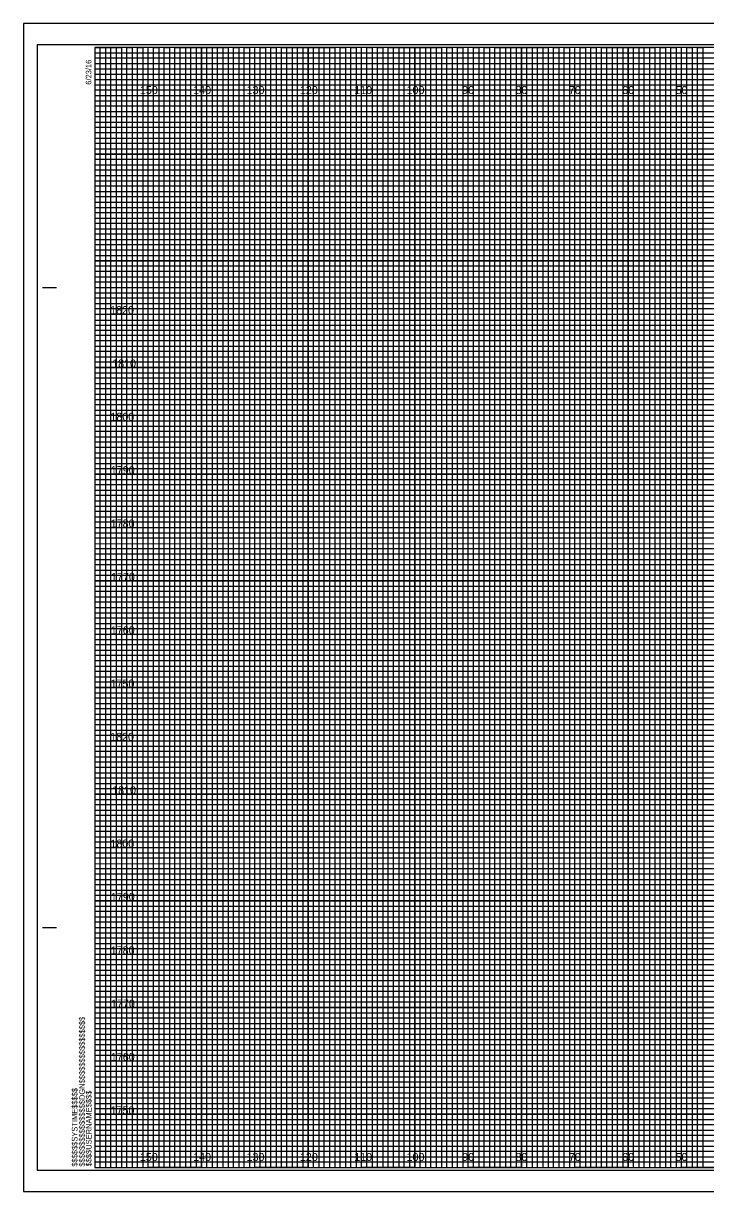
# Model space of a CAD drawing. Extents: x -419 to 4739, y -630 to 13534.
# Drawn here: x 476.2 to 604.1, y 2408 to 2627 of the extents above; entities that cross this region are included whole.
import ezdxf

# ---------------------------------------------------------------- set-up
doc = ezdxf.new("R2010")
doc.units = 0
for name, color, linetype in [('Old_Level_62', 7, 'Continuous'), ('Pattern 1', 7, 'Continuous'), ('Pattern 18', 7, 'Continuous'), ('Pattern 4', 7, 'Continuous'), ('Pattern 5', 7, 'Continuous'), ('Prop Dimension', 7, 'Continuous'), ('Prop Horizontal Alignment', 7, 'Continuous'), ('Raster_Level_0', 7, 'Continuous'), ('Scratch_Level_0', 7, 'Continuous'), ('Scratch_Level_3', 7, 'Continuous'), ('Scratch_Level_5', 7, 'Continuous')]:
    doc.layers.add(name, color=color, linetype=linetype)

msp = doc.modelspace()

# ---------------------------------------------------------------- linework, layer by layer
at = {"layer": 'Old_Level_62'}
for p, q in [((479.78, 2577.54), (482.28, 2577.54)), ((479.88, 2577.54), (482.38, 2577.54)), ((479.78, 2457.54), (482.28, 2457.54)), ((479.88, 2457.54), (482.38, 2457.54)), ((489.58, 2412.54), (489.58, 2412.54)), ((489.58, 2412.54), (489.58, 2412.54)), ((489.58, 2412.54), (489.58, 2412.54)), ((489.58, 2412.54), (489.58, 2412.54)), ((489.58, 2412.54), (489.58, 2412.54)), ((489.58, 2412.54), (489.58, 2412.54)), ((489.58, 2412.54), (489.58, 2412.54))]:
    msp.add_line(p, q, dxfattribs=at)
msp.add_lwpolyline([(809.58, 2622.54), (489.58, 2622.54), (489.58, 2412.54), (809.58, 2412.54)], close=True, dxfattribs=at)
at = {"layer": 'Pattern 18'}
msp.add_lwpolyline([(476.18, 2408.04), (812.88, 2408.04), (812.88, 2627.04), (476.18, 2627.04)], close=True, dxfattribs=at)
at = {"layer": 'Pattern 4'}
for p, q in [((489.58, 2621.54), (749.58, 2621.54)), ((749.58, 2620.52), (489.58, 2620.52)), ((489.58, 2620.52), (489.58, 2619.54)), ((489.58, 2619.54), (749.58, 2619.54)), ((749.58, 2618.43), (489.58, 2618.43)), ((489.58, 2618.43), (489.58, 2616.54)), ((489.58, 2616.54), (809.58, 2616.54))]:
    msp.add_line(p, q, dxfattribs=at)
for points in [[(489.58, 2615.54), (759.58, 2615.54), (809.58, 2615.54), (809.58, 2614.54), (489.58, 2614.54)], [(489.58, 2613.54), (809.58, 2613.54), (809.58, 2611.54), (489.58, 2611.54)], [(489.58, 2610.54), (809.58, 2610.54), (809.58, 2609.54), (489.58, 2609.52)], [(489.58, 2608.54), (809.58, 2608.54), (809.58, 2606.54), (489.58, 2606.54)], [(489.58, 2605.54), (809.58, 2605.54), (809.58, 2604.54), (489.58, 2604.54)], [(489.58, 2603.54), (809.58, 2603.54), (809.58, 2601.54), (489.58, 2601.54)], [(489.58, 2600.54), (809.58, 2600.54), (809.58, 2599.54), (489.58, 2599.54)], [(489.58, 2598.54), (809.58, 2598.54), (809.58, 2596.54), (489.58, 2596.54)], [(489.58, 2595.54), (809.58, 2595.54), (809.58, 2594.54), (489.58, 2594.54)], [(489.58, 2593.54), (809.58, 2593.54), (809.58, 2591.54), (489.58, 2591.54)], [(489.58, 2590.54), (809.58, 2590.54), (809.58, 2589.54), (489.58, 2589.54)], [(489.58, 2588.54), (809.58, 2588.54), (809.58, 2586.49), (809.58, 2585.54), (809.58, 2584.54), (489.58, 2584.54)], [(489.58, 2586.54), (809.58, 2586.54), (809.58, 2585.54), (489.58, 2585.54)], [(489.58, 2583.54), (809.58, 2583.54), (809.58, 2581.54), (489.58, 2581.57)], [(489.58, 2581.57), (809.58, 2581.54), (809.58, 2580.54), (489.58, 2580.54)], [(489.58, 2579.54), (809.58, 2579.54), (809.58, 2578.54), (489.58, 2578.54)], [(489.58, 2576.54), (809.58, 2576.54), (809.58, 2575.54), (489.58, 2575.54)], [(489.58, 2574.54), (809.58, 2574.54), (809.58, 2573.54), (489.58, 2573.54)], [(489.51, 2571.43), (809.58, 2571.43), (809.58, 2570.42), (489.51, 2570.42)], [(489.58, 2569.54), (809.58, 2569.54), (809.58, 2568.54), (489.58, 2568.54)], [(489.58, 2566.54), (809.58, 2566.54), (809.58, 2565.54), (489.58, 2565.54)], [(489.58, 2564.54), (809.58, 2564.54), (809.58, 2563.54), (489.58, 2563.54)], [(489.58, 2561.54), (809.58, 2561.54), (809.58, 2560.54), (489.58, 2560.54)], [(489.58, 2559.54), (809.58, 2559.54), (809.58, 2558.54), (489.58, 2558.54)], [(489.58, 2556.54), (809.58, 2556.54), (809.58, 2555.54), (489.58, 2555.54)], [(489.58, 2554.54), (809.58, 2554.54), (809.58, 2553.54), (489.58, 2553.54)], [(489.58, 2551.54), (809.58, 2551.54), (809.57, 2550.52), (489.58, 2550.54)], [(489.58, 2549.54), (809.58, 2549.54), (809.58, 2548.54), (489.58, 2548.54)], [(489.58, 2546.54), (809.58, 2546.54), (809.58, 2545.54), (489.58, 2545.54)], [(489.58, 2544.54), (809.58, 2544.54), (809.58, 2543.54), (489.58, 2543.54)], [(489.58, 2541.54), (809.58, 2541.54), (809.58, 2540.54), (489.58, 2540.54)], [(489.58, 2539.54), (809.58, 2539.54), (809.58, 2538.54), (489.58, 2538.54)], [(489.58, 2536.54), (809.58, 2536.54), (809.58, 2535.54), (489.58, 2535.54)], [(489.58, 2534.54), (809.58, 2534.54), (809.58, 2533.54), (489.58, 2533.54)], [(489.58, 2531.54), (809.58, 2531.54), (809.58, 2530.54), (489.58, 2530.54)], [(489.58, 2529.53), (809.65, 2529.45), (809.58, 2528.54), (489.58, 2528.54)], [(489.58, 2526.54), (809.58, 2526.54), (809.58, 2525.54), (489.58, 2525.54)], [(489.58, 2524.54), (809.58, 2524.54), (809.58, 2523.54), (489.58, 2523.54)], [(489.58, 2521.54), (809.58, 2521.54), (809.58, 2520.54), (489.58, 2520.54)], [(489.58, 2519.54), (809.58, 2519.54), (809.58, 2518.54), (489.58, 2518.54)], [(489.58, 2516.54), (809.58, 2516.54), (809.58, 2515.54), (489.58, 2515.54)], [(489.58, 2514.54), (809.58, 2514.54), (809.58, 2513.54), (489.58, 2513.54)], [(489.58, 2511.54), (809.58, 2511.54), (809.58, 2510.54), (489.58, 2510.54)], [(489.58, 2509.54), (809.58, 2509.54), (809.58, 2508.54), (489.58, 2508.54)], [(489.58, 2506.54), (809.58, 2506.54), (809.58, 2505.54), (489.58, 2505.54)], [(489.58, 2504.54), (809.58, 2504.54), (809.58, 2503.54), (489.58, 2503.54)], [(489.58, 2501.54), (809.58, 2501.54), (809.58, 2500.54), (489.58, 2500.54)], [(489.58, 2499.54), (809.58, 2499.54), (809.58, 2498.54), (489.58, 2498.54)], [(489.58, 2496.54), (809.58, 2496.54), (809.58, 2495.54), (489.58, 2495.54)], [(489.58, 2494.54), (809.58, 2494.54), (809.58, 2493.54), (489.58, 2493.54)], [(489.58, 2491.54), (809.58, 2491.54), (809.57, 2490.52), (489.58, 2490.54)], [(489.58, 2489.54), (809.58, 2489.54), (809.58, 2488.54), (489.58, 2488.54)], [(489.58, 2486.54), (809.58, 2486.54), (809.58, 2485.54), (489.58, 2485.54)], [(489.58, 2484.54), (809.58, 2484.54), (809.58, 2483.54), (489.58, 2483.54)], [(489.58, 2481.54), (809.58, 2481.54), (809.58, 2480.54), (489.58, 2480.54)], [(489.58, 2479.54), (809.58, 2479.54), (809.58, 2478.54), (489.58, 2478.54)], [(489.58, 2476.54), (809.58, 2476.54), (809.58, 2475.54), (489.58, 2475.54)], [(489.58, 2474.54), (809.58, 2474.54), (809.58, 2473.54), (489.58, 2473.54)], [(489.58, 2471.54), (809.58, 2471.54), (809.58, 2470.54), (489.58, 2470.54)], [(489.58, 2469.53), (809.65, 2469.45), (809.58, 2468.54), (489.58, 2468.54)], [(489.58, 2466.54), (809.58, 2466.54), (809.58, 2465.54), (489.58, 2465.54)], [(489.58, 2464.54), (809.58, 2464.54), (809.58, 2463.54), (489.58, 2463.54)], [(489.58, 2461.54), (809.58, 2461.54), (809.58, 2460.54), (489.58, 2460.54)], [(489.58, 2459.54), (809.58, 2459.54), (809.58, 2458.54), (489.58, 2458.54)], [(489.58, 2456.54), (809.58, 2456.54), (809.58, 2455.54), (489.58, 2455.54)], [(489.58, 2454.54), (809.58, 2454.54), (809.58, 2453.54), (489.58, 2453.54)], [(489.58, 2451.54), (809.58, 2451.54), (809.58, 2450.54), (489.58, 2450.54)], [(489.58, 2449.54), (809.58, 2449.54), (809.58, 2448.54), (489.58, 2448.54)], [(489.58, 2446.54), (809.58, 2446.54), (809.58, 2445.54), (489.58, 2445.54)], [(489.58, 2444.54), (809.58, 2444.54), (809.58, 2443.54), (489.58, 2443.54)], [(489.58, 2441.54), (809.58, 2441.54), (809.58, 2440.54), (489.58, 2440.54)], [(489.58, 2439.54), (809.58, 2439.54), (809.58, 2438.54), (489.58, 2438.54)], [(489.58, 2436.54), (809.58, 2436.54), (809.58, 2435.54), (489.58, 2435.54)], [(489.58, 2434.54), (809.58, 2434.54), (809.58, 2433.54), (489.58, 2433.54)], [(489.58, 2431.54), (809.58, 2431.54), (809.58, 2430.54), (489.58, 2430.54)], [(489.58, 2429.54), (809.58, 2429.54), (809.58, 2428.54), (489.58, 2428.54)], [(489.58, 2426.54), (809.58, 2426.54), (809.58, 2425.54), (489.58, 2425.54)], [(489.58, 2424.54), (809.58, 2424.54), (809.58, 2423.54), (489.58, 2423.54)], [(489.58, 2421.54), (809.58, 2421.54), (809.58, 2420.54), (489.58, 2420.54)], [(489.58, 2419.54), (809.58, 2419.54), (809.58, 2418.54), (489.58, 2418.54)], [(489.58, 2416.54), (809.58, 2416.54), (809.58, 2415.54), (489.58, 2415.54)], [(489.58, 2414.54), (809.58, 2414.54), (809.58, 2413.54), (489.58, 2413.54)]]:
    msp.add_lwpolyline(points, dxfattribs=at)
at = {"layer": 'Pattern 5'}
for p, q in [((812.88, 2627.04), (476.18, 2627.04)), ((476.18, 2627.04), (476.18, 2408.04)), ((476.18, 2408.04), (812.88, 2408.04))]:
    msp.add_line(p, q, dxfattribs=at)
at = {"layer": 'Prop Dimension'}
for points in [[(489.58, 2412.54), (490.58, 2412.54), (490.58, 2622.54), (491.58, 2622.54), (491.58, 2412.54)], [(491.58, 2412.54), (492.58, 2412.54), (492.58, 2622.54), (493.58, 2622.54), (493.58, 2412.54)], [(494.58, 2412.54), (495.58, 2412.54), (495.58, 2622.54), (496.58, 2622.54), (496.58, 2412.54)], [(496.58, 2412.54), (497.58, 2412.54), (497.58, 2622.54), (498.58, 2622.54), (498.58, 2412.54)], [(499.58, 2412.54), (500.58, 2412.54), (500.58, 2622.54), (501.58, 2622.54), (501.58, 2412.54)], [(501.58, 2412.54), (502.58, 2412.54), (502.58, 2622.54), (503.58, 2622.54), (503.58, 2412.54)], [(504.58, 2412.54), (505.58, 2412.54), (505.58, 2622.54), (506.58, 2622.54), (506.58, 2412.54)], [(506.58, 2412.54), (507.58, 2412.54), (507.58, 2622.54), (508.58, 2622.54), (508.58, 2412.54)], [(509.58, 2412.54), (510.58, 2412.54), (510.58, 2622.54), (511.58, 2622.54), (511.58, 2412.54)], [(511.58, 2412.54), (512.58, 2412.54), (512.58, 2622.54), (513.58, 2622.54), (513.58, 2412.54)], [(514.58, 2412.54), (515.58, 2412.54), (515.58, 2622.54), (516.58, 2622.54), (516.58, 2412.54)], [(516.58, 2412.54), (517.58, 2412.54), (517.58, 2622.54), (518.58, 2622.54), (518.58, 2412.54)], [(519.58, 2412.54), (520.58, 2412.54), (520.58, 2622.54), (521.58, 2622.54), (521.58, 2412.54)], [(521.58, 2412.54), (522.58, 2412.54), (522.58, 2622.54), (523.58, 2622.54), (523.58, 2412.54)], [(524.58, 2412.54), (525.58, 2412.54), (525.58, 2622.54), (526.58, 2622.54), (526.58, 2412.54)], [(526.58, 2412.54), (527.58, 2412.54), (527.58, 2622.54), (528.58, 2622.54), (528.58, 2412.54)], [(529.58, 2412.54), (530.58, 2412.54), (530.58, 2622.54), (531.58, 2622.54), (531.58, 2412.54)], [(531.58, 2412.54), (532.58, 2412.54), (532.58, 2622.54), (533.58, 2622.54), (533.58, 2412.54)], [(534.58, 2412.54), (535.58, 2412.54), (535.58, 2622.54), (536.58, 2622.54), (536.58, 2412.54)], [(536.58, 2412.54), (537.58, 2412.54), (537.58, 2622.54), (538.58, 2622.54), (538.58, 2412.54)], [(539.58, 2412.54), (540.58, 2412.54), (540.58, 2622.54), (541.58, 2622.54), (541.58, 2412.54)], [(541.58, 2412.54), (542.58, 2412.54), (542.58, 2622.54), (543.58, 2622.54), (543.58, 2412.54)], [(544.58, 2412.54), (545.58, 2412.54), (545.58, 2622.54), (546.58, 2622.54), (546.58, 2412.54)], [(546.58, 2412.54), (547.58, 2412.54), (547.58, 2622.54), (548.58, 2622.54), (548.58, 2412.54)], [(549.58, 2412.54), (550.58, 2412.54), (550.58, 2622.54), (551.58, 2622.54), (551.58, 2412.54)], [(551.58, 2412.54), (552.58, 2412.54), (552.58, 2622.54), (553.58, 2622.54), (553.58, 2412.54)], [(554.58, 2412.54), (555.58, 2412.54), (555.58, 2622.54), (556.58, 2622.54), (556.58, 2412.54)], [(556.58, 2412.54), (557.58, 2412.54), (557.58, 2622.54), (558.58, 2622.54), (558.58, 2412.54)], [(559.58, 2412.54), (560.58, 2412.54), (560.58, 2622.54), (561.58, 2622.54), (561.58, 2412.54)], [(561.58, 2412.54), (562.58, 2412.54), (562.58, 2622.54), (563.58, 2622.54), (563.58, 2412.54)], [(564.58, 2412.54), (565.58, 2412.54), (565.58, 2622.54), (566.58, 2622.54), (566.58, 2412.54)], [(566.58, 2412.54), (567.58, 2412.54), (567.58, 2622.54), (568.58, 2622.54), (568.58, 2412.54)], [(569.58, 2412.54), (570.58, 2412.54), (570.58, 2622.54), (571.58, 2622.54), (571.58, 2412.54)], [(571.58, 2412.54), (572.58, 2412.54), (572.58, 2622.54), (573.58, 2622.54), (573.58, 2412.54)], [(574.58, 2412.54), (575.58, 2412.54), (575.58, 2622.54), (576.58, 2622.54), (576.58, 2412.54)], [(576.58, 2412.54), (577.58, 2412.54), (577.58, 2622.54), (578.58, 2622.54), (578.58, 2412.54)], [(579.58, 2412.54), (580.58, 2412.54), (580.58, 2622.54), (581.58, 2622.54), (581.58, 2412.54)], [(581.58, 2412.54), (582.58, 2412.54), (582.58, 2622.54), (583.58, 2622.54), (583.58, 2412.54)], [(584.58, 2412.54), (585.58, 2412.54), (585.58, 2622.54), (586.58, 2622.54), (586.58, 2412.54)], [(586.58, 2412.54), (587.58, 2412.54), (587.58, 2622.54), (588.58, 2622.54), (588.58, 2412.54)], [(589.58, 2412.54), (590.58, 2412.54), (590.58, 2622.54), (591.58, 2622.54), (591.58, 2412.54)], [(591.58, 2412.54), (592.58, 2412.54), (592.58, 2622.54), (593.58, 2622.54), (593.58, 2412.54)], [(594.58, 2412.54), (595.58, 2412.54), (595.58, 2622.54), (596.58, 2622.54), (596.58, 2412.54)], [(596.58, 2412.54), (597.58, 2412.54), (597.58, 2622.54), (598.58, 2622.54), (598.58, 2412.54)], [(599.58, 2412.54), (600.58, 2412.54), (600.58, 2622.54), (601.58, 2622.54), (601.58, 2412.54)], [(601.58, 2412.54), (602.58, 2412.54), (602.58, 2622.54), (603.58, 2622.54), (603.58, 2412.54)]]:
    msp.add_lwpolyline(points, dxfattribs=at)
at = {"layer": 'Prop Horizontal Alignment'}
for points in [[(489.58, 2622.54), (494.58, 2622.54), (494.58, 2412.54), (504.58, 2412.54), (504.58, 2622.54), (514.58, 2622.54), (514.58, 2412.54), (524.58, 2412.54), (524.58, 2622.54), (534.58, 2622.54), (534.58, 2412.54), (544.58, 2412.54), (544.58, 2622.54), (554.58, 2622.54), (554.58, 2412.54), (564.58, 2412.54), (564.58, 2622.54), (574.58, 2622.54), (574.58, 2412.54), (584.58, 2412.54), (584.58, 2622.54), (594.58, 2622.54), (594.58, 2412.54), (604.58, 2412.54)], [(489.58, 2617.54), (764.58, 2617.54)], [(489.58, 2597.54), (809.58, 2597.54), (809.58, 2607.54), (489.58, 2607.54)], [(489.58, 2577.54), (809.58, 2577.54), (809.58, 2587.54), (489.58, 2587.54)], [(489.58, 2557.54), (809.58, 2557.54), (809.58, 2567.54), (489.58, 2567.54)], [(489.58, 2537.54), (809.58, 2537.54), (809.58, 2547.54), (489.58, 2547.54)], [(489.58, 2517.54), (809.58, 2517.54), (809.58, 2527.54), (489.58, 2527.54)], [(489.58, 2497.54), (809.58, 2497.54), (809.58, 2507.54), (489.58, 2507.54)], [(489.58, 2477.54), (809.58, 2477.54), (809.58, 2487.54), (489.58, 2487.54)], [(489.58, 2457.54), (809.58, 2457.54), (809.58, 2467.54), (489.58, 2467.54)], [(489.58, 2437.54), (809.58, 2437.54), (809.58, 2447.54), (489.58, 2447.54)], [(489.58, 2417.54), (809.58, 2417.54), (809.58, 2427.54), (489.58, 2427.54)]]:
    msp.add_lwpolyline(points, dxfattribs=at)
at = {"layer": 'Scratch_Level_0'}
for p, q in [((499.58, 2412.54), (499.58, 2622.54)), ((509.58, 2412.54), (509.58, 2622.54)), ((519.58, 2412.54), (519.58, 2622.54)), ((529.58, 2412.54), (529.58, 2622.54)), ((539.58, 2412.54), (539.58, 2622.54)), ((549.58, 2412.54), (549.58, 2622.54)), ((559.58, 2412.54), (559.58, 2622.54)), ((569.58, 2412.54), (569.58, 2622.54)), ((579.58, 2412.54), (579.58, 2622.54)), ((589.58, 2412.54), (589.58, 2622.54)), ((599.58, 2412.54), (599.58, 2622.54)), ((489.58, 2612.54), (809.58, 2612.54)), ((489.58, 2602.54), (809.58, 2602.54)), ((489.58, 2592.54), (809.58, 2592.54)), ((489.58, 2582.54), (809.58, 2582.54)), ((489.58, 2572.54), (809.58, 2572.54)), ((489.58, 2562.54), (809.58, 2562.54)), ((489.58, 2552.54), (809.58, 2552.54)), ((489.58, 2542.54), (809.58, 2542.54)), ((489.58, 2532.54), (809.58, 2532.54)), ((489.58, 2522.54), (809.58, 2522.54)), ((489.58, 2512.54), (809.58, 2512.54)), ((489.58, 2502.54), (809.58, 2502.54)), ((489.58, 2492.54), (809.58, 2492.54)), ((489.58, 2482.54), (809.58, 2482.54)), ((489.58, 2472.54), (809.58, 2472.54)), ((489.58, 2462.54), (809.58, 2462.54)), ((489.58, 2452.54), (809.58, 2452.54)), ((489.58, 2442.54), (809.58, 2442.54)), ((489.58, 2432.54), (809.58, 2432.54)), ((489.58, 2422.54), (809.58, 2422.54))]:
    msp.add_line(p, q, dxfattribs=at)
at = {"layer": 'Scratch_Level_3'}
for p, q in [((499.58, 2622.54), (489.58, 2622.54)), ((499.58, 2412.54), (499.58, 2622.54)), ((519.58, 2622.54), (509.58, 2622.54)), ((509.58, 2622.54), (509.58, 2412.54)), ((519.58, 2412.54), (519.58, 2622.54)), ((539.58, 2622.54), (529.58, 2622.54)), ((529.58, 2622.54), (529.58, 2412.54)), ((539.58, 2412.54), (539.58, 2622.54)), ((559.58, 2622.54), (549.58, 2622.54)), ((549.58, 2622.54), (549.58, 2412.54)), ((559.58, 2412.54), (559.58, 2622.54)), ((579.58, 2622.54), (569.58, 2622.54)), ((569.58, 2622.54), (569.58, 2412.54)), ((579.58, 2412.54), (579.58, 2622.54)), ((599.58, 2622.54), (589.58, 2622.54)), ((589.58, 2622.54), (589.58, 2412.54)), ((599.58, 2412.54), (599.58, 2622.54)), ((509.58, 2412.54), (499.58, 2412.54)), ((529.58, 2412.54), (519.58, 2412.54)), ((549.58, 2412.54), (539.58, 2412.54)), ((569.58, 2412.54), (559.58, 2412.54)), ((589.58, 2412.54), (579.58, 2412.54)), ((609.58, 2412.54), (599.58, 2412.54))]:
    msp.add_line(p, q, dxfattribs=at)
for points in [[(489.58, 2612.54), (809.58, 2612.54), (809.58, 2602.54), (489.58, 2602.54)], [(489.58, 2592.54), (809.58, 2592.54), (809.58, 2582.54), (489.58, 2582.54)], [(489.58, 2572.54), (809.58, 2572.54), (809.58, 2562.54), (489.58, 2562.54)], [(489.58, 2552.54), (809.58, 2552.54), (809.58, 2542.54), (489.58, 2542.54)], [(489.58, 2532.54), (809.58, 2532.54), (809.58, 2522.54), (489.58, 2522.54)], [(489.58, 2512.54), (809.58, 2512.54), (809.58, 2502.54), (489.58, 2502.54)], [(489.58, 2492.54), (809.58, 2492.54), (809.58, 2482.54), (489.58, 2482.54)], [(489.58, 2472.54), (809.58, 2472.54), (809.58, 2462.54), (489.58, 2462.54)], [(489.58, 2452.54), (809.58, 2452.54), (809.58, 2442.54), (489.58, 2442.54)], [(489.58, 2432.54), (809.58, 2432.54), (809.58, 2422.54), (489.58, 2422.54)]]:
    msp.add_lwpolyline(points, dxfattribs=at)
at = {"layer": 'Scratch_Level_5'}
msp.add_lwpolyline([(478.78, 2412.04), (811.98, 2412.04), (811.98, 2623.04), (478.78, 2623.04)], close=True, dxfattribs=at)

# ---------------------------------------------------------------- texts
at = {"layer": 'Old_Level_62'}
for s, p in [('6/23/16', (488.93, 2615.54)), ('$$$$$$$$$$$$$$$$DGN$$$$$$$$$$$$$$$$', (487.7, 2412.72)), ('$$$$$$SYSTIME$$$$$', (486.32, 2412.72)), ('$$$$USERNAME$$$$', (488.96, 2412.77))]:
    msp.add_text(s, height=1.05, rotation=90, dxfattribs=at).set_placement(p)
at = {"layer": 'Pattern 1'}
for s, p in [('1820', (492.45, 2572.54)), ('1810', (492.83, 2562.54)), ('1800', (492.5, 2552.54)), ('1790', (492.58, 2542.54)), ('1780', (492.56, 2532.54)), ('1770', (492.62, 2522.54)), ('1760', (492.58, 2512.54)), ('1750', (492.53, 2502.54)), ('1820', (492.45, 2492.54)), ('1810', (492.83, 2482.54)), ('1800', (492.5, 2472.54)), ('1790', (492.58, 2462.54)), ('1780', (492.56, 2452.54)), ('1770', (492.62, 2442.54)), ('1760', (492.58, 2432.54)), ('1750', (492.53, 2422.54))]:
    msp.add_text(s, height=1.5, dxfattribs=at).set_placement(p)
at = {"layer": 'Raster_Level_0'}
for s, p in [('150', (498.02, 2613.79)), ('140', (508.02, 2613.79)), ('130', (518.02, 2613.79)), ('120', (528.02, 2613.79)), ('110', (538.2, 2613.79)), ('100', (548.02, 2613.79)), ('90', (558.44, 2613.79)), ('80', (568.44, 2613.79)), ('70', (578.44, 2613.79)), ('60', (588.44, 2613.79)), ('50', (598.44, 2613.79)), ('150', (498.02, 2413.79)), ('140', (508.02, 2413.79)), ('130', (518.02, 2413.79)), ('120', (528.02, 2413.79)), ('110', (538.2, 2413.79)), ('100', (548.02, 2413.79)), ('90', (558.44, 2413.79)), ('80', (568.44, 2413.79)), ('70', (578.44, 2413.79)), ('60', (588.44, 2413.79)), ('50', (598.44, 2413.79))]:
    msp.add_text(s, height=1.5, dxfattribs=at).set_placement(p)

doc.saveas('drawing.dxf')
